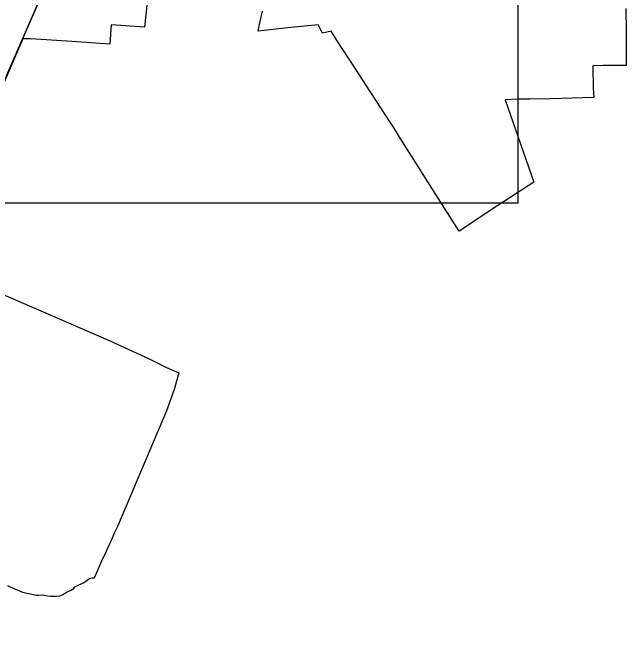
# Model space of a CAD drawing. Extents: x 2220236 to 2384410, y 720751 to 894131.
# Drawn here: x 2368999 to 2372993, y 833091 to 837250 of the extents above; entities that cross this region are included whole.
import ezdxf

# ---------------------------------------------------------------- set-up
doc = ezdxf.new("R2010")
doc.units = 0
for name, color, linetype in [('Exist Boundary Political City Limit New', 7, 'Continuous'), ('Exist Boundary Political CountyLine', 7, 'Continuous'), ('Exist Railroad Mainline', 7, 'Continuous'), ('Map Preparation Boundary City Limit Buffer Line', 7, 'Continuous'), ('Map Preparation Inset Cut Line', 7, 'Continuous')]:
    doc.layers.add(name, color=color, linetype=linetype)

msp = doc.modelspace()

# ---------------------------------------------------------------- linework, layer by layer
at = {"layer": 'Exist Boundary Political City Limit New'}
for points in [[(2369893.2, 837500), (2369856.2, 837156.4), (2369640, 837172.8), (2369631.2, 837046.6), (2369384.2, 837062.3), (2369116.8, 837080.5), (2369064.2, 837081.2), (2368437.2, 835634.9)], [(2372990.5, 837277.2), (2372991.8, 837127.1), (2372992, 837067.2), (2372993, 836907.2), (2372918, 836906.8), (2372843, 836906.2), (2372776.2, 836905.8), (2372778, 836758.9), (2372781.8, 836698.9), (2372500, 836689.9), (2372364, 836688.4), (2372286.2, 836688.7), (2372205.2, 836683.6), (2372391.8, 836147.6), (2372158, 835997.1), (2371905, 835829.9), (2371753.5, 836068.1), (2371514.8, 836446.1), (2371481.2, 836499.3), (2371451.8, 836544.9), (2371395.2, 836631.8), (2371297.8, 836782.2), (2371251, 836854.2), (2371243, 836866.4), (2371197.8, 836936.1), (2371107.8, 837075), (2371072.2, 837129.7), (2371014.8, 837117.4), (2370986.5, 837172.2), (2370810.2, 837154.8), (2370597, 837131), (2370608.5, 837184.6), (2370624.8, 837260.6)], [(2368479.5, 835614.1), (2369623.5, 835121.1), (2369886.2, 835000), (2370000, 834942.7), (2370081, 834909), (2370050, 834800.6), (2370000, 834661.8), (2369681.2, 833909.3), (2369662.2, 833868.7), (2369643.2, 833827.8), (2369606.8, 833745.1), (2369575, 833677.7), (2369528.8, 833571.9), (2369514, 833571.3), (2369499.2, 833566.8), (2369491.2, 833563), (2369474.2, 833550.3), (2369461, 833542.4), (2369426.5, 833526.6), (2369402.2, 833513.6), (2369388.8, 833499.3), (2369382.2, 833494.4), (2369353, 833480.8), (2369325.8, 833463.2), (2369314.8, 833458.6), (2369302.8, 833455.2), (2369282.5, 833453.1), (2369246.5, 833452.4), (2369227, 833454.4), (2369202.8, 833459.6), (2369192.8, 833460.8), (2369164.8, 833459.6), (2369152.8, 833460.4), (2369090.2, 833471.5), (2369065.5, 833478.4), (2369054.5, 833483.1), (2369037.5, 833492), (2369012, 833500.4), (2368966.5, 833522.2)]]:
    msp.add_lwpolyline(points, dxfattribs=at)
at = {"layer": 'Exist Boundary Political CountyLine'}
msp.add_lwpolyline([(2369232, 837472.5), (2369134.2, 837243.5), (2369051.6, 837054.4), (2368979.5, 836889.1), (2368883.6, 836671.5), (2368786.7, 836453), (2368685.1, 836195.5), (2368564.5, 835919), (2368420.2, 835603.6), (2368271.2, 835256.8), (2368131.6, 834923.3), (2367986.3, 834586), (2367850.6, 834271.5), (2367699.6, 833932.3), (2367565.7, 833625.4), (2367425.2, 833311.9), (2367333.1, 833090.5)], dxfattribs=at)
at = {"layer": 'Exist Railroad Mainline'}
msp.add_lwpolyline([(2367333.1, 833090.5), (2367425.2, 833311.9), (2367565.7, 833625.4), (2367699.6, 833932.3), (2367850.6, 834271.5), (2367986.3, 834586), (2368131.6, 834923.3), (2368271.2, 835256.8), (2368420.2, 835603.6), (2368564.5, 835919), (2368685.1, 836195.5), (2368786.7, 836453), (2368883.6, 836671.5), (2368979.5, 836889.1), (2369051.6, 837054.4), (2369134.2, 837243.5), (2369232, 837472.5)], dxfattribs=at)
at = {"layer": 'Map Preparation Boundary City Limit Buffer Line'}
for points in [[(2369893.2, 837500), (2369856.2, 837156.4), (2369640, 837172.8), (2369631.2, 837046.6), (2369384.2, 837062.3), (2369116.8, 837080.5), (2369064.2, 837081.2), (2368437.2, 835634.9)], [(2372990.5, 837277.2), (2372991.8, 837127.1), (2372992, 837067.2), (2372993, 836907.2), (2372918, 836906.8), (2372843, 836906.2), (2372776.2, 836905.8), (2372778, 836758.9), (2372781.8, 836698.9), (2372500, 836689.9), (2372364, 836688.4), (2372286.2, 836688.7), (2372205.2, 836683.6), (2372391.8, 836147.6), (2372158, 835997.1), (2371905, 835829.9), (2371753.5, 836068.1), (2371514.8, 836446.1), (2371481.2, 836499.3), (2371451.8, 836544.9), (2371395.2, 836631.8), (2371297.8, 836782.2), (2371251, 836854.2), (2371243, 836866.4), (2371197.8, 836936.1), (2371107.8, 837075), (2371072.2, 837129.7), (2371014.8, 837117.4), (2370986.5, 837172.2), (2370810.2, 837154.8), (2370597, 837131), (2370608.5, 837184.6), (2370624.8, 837260.6)], [(2368479.5, 835614.1), (2369623.5, 835121.1), (2369886.2, 835000), (2370000, 834942.7), (2370081, 834909), (2370050, 834800.6), (2370000, 834661.8), (2369681.2, 833909.3), (2369662.2, 833868.7), (2369643.2, 833827.8), (2369606.8, 833745.1), (2369575, 833677.7), (2369528.8, 833571.9), (2369514, 833571.3), (2369499.2, 833566.8), (2369491.2, 833563), (2369474.2, 833550.3), (2369461, 833542.4), (2369426.5, 833526.6), (2369402.2, 833513.6), (2369388.8, 833499.3), (2369382.2, 833494.4), (2369353, 833480.8), (2369325.8, 833463.2), (2369314.8, 833458.6), (2369302.8, 833455.2), (2369282.5, 833453.1), (2369246.5, 833452.4), (2369227, 833454.4), (2369202.8, 833459.6), (2369192.8, 833460.8), (2369164.8, 833459.6), (2369152.8, 833460.4), (2369090.2, 833471.5), (2369065.5, 833478.4), (2369054.5, 833483.1), (2369037.5, 833492), (2369012, 833500.4), (2368966.5, 833522.2)]]:
    msp.add_lwpolyline(points, dxfattribs=at)
at = {"layer": 'Map Preparation Inset Cut Line'}
msp.add_lwpolyline([(2366822.2, 841309.6), (2372287.3, 841309.6), (2372287.3, 836011.4), (2366822.2, 836011.4), (2366822.2, 841309.6)], dxfattribs=at)
msp.add_lwpolyline([(2366822.2, 841309.6), (2372287.3, 841309.6), (2372287.3, 836011.4), (2366822.2, 836011.4), (2366822.2, 841309.6)], dxfattribs=at)

doc.saveas('drawing.dxf')
